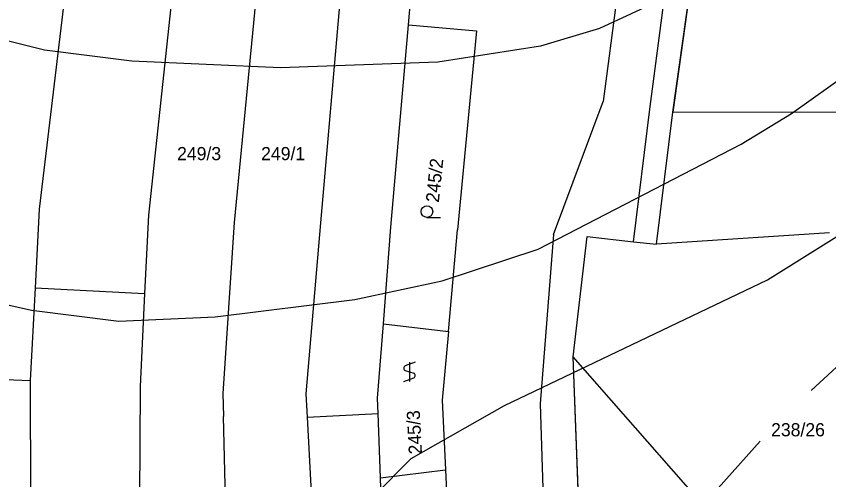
# Model space of a CAD drawing. Extents: x -555860 to -552701, y -1187050 to -1182291.
# Drawn here: x -554711.3 to -554606.3, y -1184397 to -1184337.1 of the extents above; entities that cross this region are included whole.
import ezdxf

# ---------------------------------------------------------------- set-up
doc = ezdxf.new("R2010")
doc.units = 0
for name, color, linetype in [('LEG_2b', 7, 'Continuous'), ('Level 25', 7, 'Continuous'), ('Level 32', 7, 'Continuous'), ('Level 40', 7, 'Continuous'), ('Level 41', 7, 'Continuous'), ('navrh_BV', 7, 'Continuous')]:
    doc.layers.add(name, color=color, linetype=linetype)

msp = doc.modelspace()

# ---------------------------------------------------------------- linework, layer by layer
at = {"layer": 'Level 25'}
for p, q in [((-554658.18, -1184363.13), (-554656.43, -1184363.13)), ((-554659.69, -1184381.84), (-554660.99, -1184382.31)), ((-554660.44, -1184381.84), (-554660.44, -1184384.34)), ((-554660.99, -1184382.92), (-554659.89, -1184383.25)), ((-554661.19, -1184384.34), (-554659.89, -1184383.85))]:
    msp.add_line(p, q, dxfattribs=at)
msp.add_circle((-554658.18, -1184362.38), 0.75, dxfattribs=at)
for centre, start, end in [((-554660.86, -1184382.62), 113.579, 246.421), ((-554660.02, -1184383.55), 293.574, 66.426)]:
    msp.add_arc(centre, 0.329, start, end, dxfattribs=at)
at = {"layer": 'Level 32'}
for points in [[(-554628.5, -1184366.61), (-554626.42, -1184349.54), (-554623.01, -1184325.33), (-554620.78, -1184309.35), (-554618.1, -1184289.13), (-554614.83, -1184264.68), (-554612.67, -1184249.06), (-554610.79, -1184234.99), (-554608.89, -1184220.71), (-554597.59, -1184220.73)], [(-554724.18, -1184453.83), (-554706.42, -1184451.63), (-554670.78, -1184447.34), (-554661.09, -1184446.08), (-554651.87, -1184444.95), (-554644.06, -1184444.05), (-554644.5, -1184439.63), (-554642.71, -1184439.5), (-554639.94, -1184439.16), (-554635.54, -1184438.95), (-554637.94, -1184420.98), (-554638.44, -1184403.84), (-554639.28, -1184381.15), (-554637.47, -1184365.6), (-554631.51, -1184366.27), (-554628.5, -1184366.61)]]:
    msp.add_lwpolyline(points, dxfattribs=at)
at = {"layer": 'Level 40'}
msp.add_lwpolyline([(-554704.42, -1184410.9), (-554700.28, -1184411.43), (-554695.1, -1184411.42), (-554689.74, -1184411.01), (-554685.2, -1184410.27), (-554679.21, -1184408.38), (-554674.31, -1184406.3), (-554667.57, -1184402.23), (-554665.06, -1184399.12), (-554660.22, -1184394.29), (-554648.17, -1184387.43), (-554614.17, -1184371.18), (-554579.17, -1184349.31), (-554571.27, -1184343.52), (-554567.6, -1184339.86), (-554560.69, -1184331.25), (-554554.62, -1184321.09), (-554552.64, -1184316.01), (-554550.39, -1184305.85), (-554550.24, -1184300.77), (-554547.56, -1184285.53), (-554544.03, -1184275.37), (-554531.47, -1184246.3), (-554522.1, -1184219.47)], dxfattribs=at)
at = {"layer": 'Level 41'}
for points in [[(-554561.36, -1184173.92), (-554552.74, -1184180.69), (-554548.63, -1184189.4), (-554546.76, -1184199.25), (-554547.84, -1184206.78), (-554551.32, -1184216.1), (-554557.3, -1184225.13), (-554580.58, -1184266.48), (-554596.25, -1184297.38), (-554608.38, -1184316.85), (-554613.6, -1184323.35), (-554618.83, -1184328.28), (-554627.72, -1184334.92), (-554635.9, -1184338.73), (-554643.51, -1184341.02), (-554656.79, -1184343.1), (-554677.11, -1184343.81), (-554696.3, -1184342.96), (-554707.59, -1184341.55), (-554717.75, -1184339.01)], [(-554723.68, -1184371.89), (-554709.28, -1184375.13), (-554697.99, -1184376.55), (-554685.57, -1184375.98), (-554667.51, -1184373.72), (-554656.22, -1184371.32), (-554643.8, -1184367.23), (-554617.56, -1184353.69), (-554611.07, -1184349.73), (-554595.82, -1184338.87), (-554588.63, -1184332.52), (-554580.72, -1184323.77), (-554575.79, -1184315.73), (-554571.27, -1184305.85), (-554562.8, -1184278.47), (-554556.88, -1184263.94), (-554548.41, -1184246.86), (-554538.48, -1184222.06), (-554535, -1184209.25), (-554534.86, -1184191.85)], [(-554608.54, -1184385.49), (-554600.34, -1184377.96), (-554594.13, -1184373.44), (-554566.05, -1184358.62), (-554549.4, -1184347.9), (-554543.33, -1184343.1), (-554538.53, -1184338.3), (-554532.89, -1184328.99), (-554529.5, -1184318.55), (-554525.12, -1184288.35), (-554517.79, -1184265.77), (-554511.3, -1184251.94), (-554507.68, -1184243.65), (-554506.19, -1184238.79), (-554506.15, -1184230.44)], [(-554716.37, -1184453.86), (-554710.93, -1184455.73), (-554704.72, -1184456.77), (-554698.06, -1184457.19), (-554692.28, -1184457.05), (-554684.75, -1184455.66), (-554680.4, -1184454.08), (-554672.83, -1184450.95), (-554665.34, -1184446.51), (-554656.88, -1184439.72), (-554647.73, -1184430.71), (-554634.42, -1184414.62), (-554626.54, -1184403.68), (-554620.54, -1184398.09), (-554615.14, -1184392.03)]]:
    msp.add_lwpolyline(points, dxfattribs=at)
at = {"layer": 'navrh_BV'}
for p, q in [((-554629.39, -1184349.13), (-554616.24, -1184248.57)), ((-554624.3, -1184263.98), (-554635.43, -1184348.15)), ((-554702.79, -1184316.1), (-554708.28, -1184362.08)), ((-554689.34, -1184317.84), (-554694.16, -1184362.83)), ((-554668.13, -1184320.15), (-554671.95, -1184363.84)), ((-554660.58, -1184338.25), (-554659.11, -1184321.09)), ((-554623.01, -1184325.33), (-554626.42, -1184349.54)), ((-554662.83, -1184364.4), (-554660.58, -1184338.25)), ((-554660.58, -1184338.25), (-554651.76, -1184339.02)), ((-554651.76, -1184339.02), (-554654.23, -1184364.73)), ((-554641.82, -1184365.36), (-554635.43, -1184348.15)), ((-554631.51, -1184366.27), (-554629.39, -1184349.13)), ((-554628.5, -1184366.61), (-554626.42, -1184349.54)), ((-554536.2, -1184349.68), (-554626.42, -1184349.54)), ((-554708.28, -1184362.08), (-554708.81, -1184372.24)), ((-554694.16, -1184362.83), (-554694.67, -1184372.97)), ((-554683.1, -1184363.8), (-554684.57, -1184385.86)), ((-554671.95, -1184363.84), (-554673.82, -1184385.93)), ((-554663.81, -1184376.89), (-554662.83, -1184364.4)), ((-554655.41, -1184377.88), (-554654.23, -1184364.73)), ((-554606.16, -1184365.14), (-554628.5, -1184366.61)), ((-554641.82, -1184365.36), (-554643.57, -1184387.21)), ((-554639.28, -1184381.15), (-554637.47, -1184365.6)), ((-554637.47, -1184365.6), (-554631.51, -1184366.27)), ((-554631.51, -1184366.27), (-554628.5, -1184366.61)), ((-554708.81, -1184372.24), (-554709.44, -1184384.22)), ((-554708.81, -1184372.24), (-554694.67, -1184372.97)), ((-554694.67, -1184372.97), (-554695.26, -1184384.96)), ((-554664.56, -1184386.46), (-554663.81, -1184376.89)), ((-554663.81, -1184376.89), (-554655.41, -1184377.88)), ((-554655.41, -1184377.88), (-554656.2, -1184386.74)), ((-554638.44, -1184403.84), (-554639.28, -1184381.15)), ((-554607.23, -1184417.56), (-554639.28, -1184381.15)), ((-554718.68, -1184383.83), (-554709.44, -1184384.22)), ((-554709.44, -1184384.22), (-554709.41, -1184407.75)), ((-554695.26, -1184384.96), (-554695.37, -1184408.59)), ((-554684.57, -1184385.86), (-554684.47, -1184388.87)), ((-554673.82, -1184385.93), (-554673.66, -1184388.92)), ((-554664.49, -1184388.46), (-554664.56, -1184386.46)), ((-554656.2, -1184386.74), (-554655.78, -1184395.72)), ((-554643.57, -1184387.21), (-554642.98, -1184404.23)), ((-554683.97, -1184409.12), (-554684.47, -1184388.87)), ((-554673.66, -1184388.92), (-554664.49, -1184388.46)), ((-554673.66, -1184388.92), (-554672.58, -1184409.66)), ((-554664.19, -1184396.76), (-554664.49, -1184388.46)), ((-554664.19, -1184396.76), (-554655.78, -1184395.72)), ((-554655.78, -1184395.72), (-554655.08, -1184410.29)), ((-554663.72, -1184410.03), (-554664.19, -1184396.76))]:
    msp.add_line(p, q, dxfattribs=at)
msp.add_lwpolyline([(-554675.53, -1184296.06), (-554678.79, -1184319.29), (-554683.1, -1184363.8)], dxfattribs=at)

# ---------------------------------------------------------------- texts
at = {"layer": 'LEG_2b'}
for s, p in [('249/3', (-554690.47, -1184355.74)), ('249/1', (-554679.61, -1184355.74)), ('238/26', (-554613.71, -1184391.41))]:
    msp.add_text(s, height=1.7, dxfattribs=at).set_placement(p)
for s, rotation, p in [('245/2', 84, (-554656.65, -1184361.26)), ('245/3', 93, (-554658.82, -1184393.69))]:
    msp.add_text(s, height=1.7, rotation=rotation, dxfattribs=at).set_placement(p)

doc.saveas('drawing.dxf')
